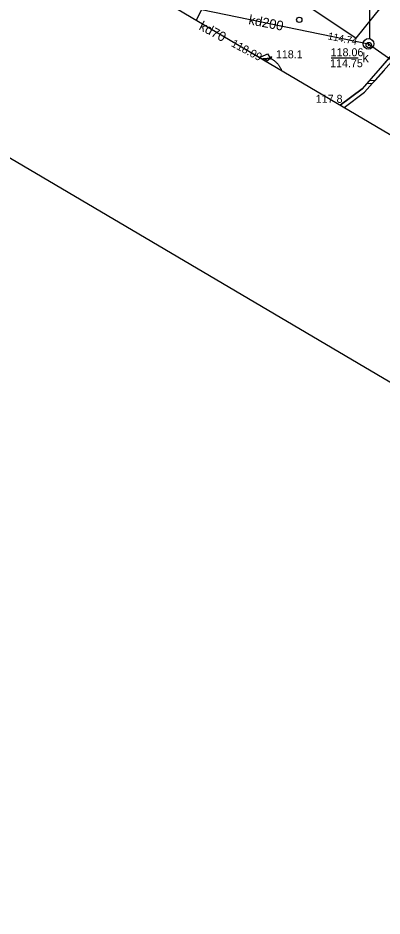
# Model space of a CAD drawing. Extents: x 6434771 to 6436222, y 5663454 to 5664782.
# Drawn here: x 6435067 to 6435101.2, y 5663812.9 to 5663897 of the extents above; entities that cross this region are included whole.
import ezdxf

# ---------------------------------------------------------------- set-up
doc = ezdxf.new("R2010")
doc.units = 0
for name, color, linetype in [('Warstwa 1', 7, 'Continuous'), ('Warstwa 13', 7, 'Continuous'), ('Warstwa 14', 7, 'Continuous'), ('Warstwa 15', 7, 'Continuous'), ('Warstwa 2', 7, 'Continuous'), ('Warstwa 20', 7, 'Continuous'), ('Warstwa 21', 7, 'Continuous'), ('Warstwa 34', 7, 'Continuous'), ('Warstwa 4', 7, 'Continuous'), ('Warstwa 5', 7, 'Continuous'), ('Warstwa 51', 7, 'Continuous'), ('Warstwa 6', 7, 'Continuous'), ('Warstwa 63', 7, 'Continuous'), ('Warstwa 7', 7, 'Continuous'), ('Warstwa 9', 7, 'Continuous')]:
    doc.layers.add(name, color=color, linetype=linetype)

msp = doc.modelspace()

# ---------------------------------------------------------------- linework, layer by layer
at = {"layer": 'Warstwa 1'}
msp.add_circle((6435093.416, 5663896.82), 0.25, dxfattribs=at)
at = {"layer": 'Warstwa 13'}
msp.add_circle((6435090.782, 5663893.309), 0.045, dxfattribs=at)
at = {"layer": 'Warstwa 14'}
msp.add_line((6435096.408, 5663893.254), (6435098.943, 5663893.254), dxfattribs=at)
msp.add_circle((6435099.928, 5663894.461), 0.045, dxfattribs=at)
msp.add_circle((6435099.928, 5663894.461), 0.045, dxfattribs=at)
msp.add_arc((6435090.061, 5663893.12), 0.045, 274.16951, 204.744, dxfattribs=at)
at = {"layer": 'Warstwa 15'}
msp.add_circle((6435099.899, 5663894.571), 0.5, dxfattribs=at)
at = {"layer": 'Warstwa 2'}
msp.add_lwpolyline([(6435083.773, 5663896.787), (6435088.328, 5663906.152), (6435089.508, 5663908.568), (6435089.701, 5663910.476), (6435086.979, 5663920.321)], dxfattribs=at)
at = {"layer": 'Warstwa 20'}
msp.add_lwpolyline([(6435090.702, 5663893.202), (6435090.665, 5663893.2), (6435090.628, 5663893.198), (6435090.591, 5663893.197), (6435090.554, 5663893.194), (6435090.517, 5663893.192), (6435090.48, 5663893.189), (6435090.443, 5663893.187), (6435090.406, 5663893.184), (6435090.369, 5663893.181), (6435090.332, 5663893.178), (6435090.296, 5663893.175), (6435090.259, 5663893.172), (6435090.222, 5663893.168), (6435090.185, 5663893.165), (6435090.148, 5663893.161), (6435090.112, 5663893.157), (6435090.075, 5663893.153), (6435090.038, 5663893.148), (6435090.002, 5663893.144), (6435089.965, 5663893.139), (6435089.957, 5663893.138)], dxfattribs=at)
at = {"layer": 'Warstwa 21'}
msp.add_lwpolyline([(6435090.313, 5663892.929), (6435090.323, 5663892.935), (6435090.379, 5663892.971), (6435090.433, 5663893.008), (6435090.489, 5663893.046), (6435090.542, 5663893.084), (6435090.596, 5663893.123), (6435090.649, 5663893.162), (6435090.702, 5663893.202)], dxfattribs=at)
at = {"layer": 'Warstwa 34'}
for points in [[(6435090.313, 5663892.929), (6435090.323, 5663892.935), (6435090.379, 5663892.971), (6435090.433, 5663893.008), (6435090.489, 5663893.046), (6435090.542, 5663893.084), (6435090.596, 5663893.123), (6435090.649, 5663893.162), (6435090.702, 5663893.202)], [(6435090.702, 5663893.202), (6435090.754, 5663893.178), (6435090.807, 5663893.153), (6435090.859, 5663893.126), (6435090.909, 5663893.097), (6435090.959, 5663893.066), (6435091.009, 5663893.035), (6435091.056, 5663893.001), (6435091.103, 5663892.967), (6435091.148, 5663892.931), (6435091.194, 5663892.893), (6435091.237, 5663892.854), (6435091.279, 5663892.814), (6435091.32, 5663892.773), (6435091.36, 5663892.73), (6435091.398, 5663892.686), (6435091.436, 5663892.642), (6435091.471, 5663892.595), (6435091.506, 5663892.548), (6435091.538, 5663892.5), (6435091.57, 5663892.451), (6435091.6, 5663892.401), (6435091.628, 5663892.349), (6435091.655, 5663892.298), (6435091.68, 5663892.246), (6435091.703, 5663892.192), (6435091.726, 5663892.138), (6435091.746, 5663892.083), (6435091.746, 5663892.083)]]:
    msp.add_lwpolyline(points, dxfattribs=at)
at = {"layer": 'Warstwa 4'}
msp.add_circle((6435099.928, 5663894.461), 0.25, dxfattribs=at)
at = {"layer": 'Warstwa 5'}
for p, q in [((6435083.773, 5663896.787), (6435088.328, 5663906.152)), ((6435083.773, 5663896.787), (6435088.328, 5663906.152)), ((6435101.012, 5663892.302), (6435102.712, 5663894.264)), ((6435089.819, 5663893.351), (6435090.032, 5663893.437)), ((6435090.032, 5663893.437), (6435090.242, 5663893.532)), ((6435090.242, 5663893.532), (6435090.447, 5663893.636)), ((6435090.447, 5663893.636), (6435090.702, 5663893.202)), ((6435089.68, 5663893.302), (6435089.819, 5663893.351)), ((6435090.702, 5663893.202), (6435090.754, 5663893.178)), ((6435090.754, 5663893.178), (6435090.807, 5663893.153)), ((6435090.807, 5663893.153), (6435090.859, 5663893.126)), ((6435090.859, 5663893.126), (6435090.909, 5663893.097)), ((6435090.909, 5663893.097), (6435090.959, 5663893.066)), ((6435090.959, 5663893.066), (6435091.009, 5663893.035)), ((6435091.009, 5663893.035), (6435091.056, 5663893.001)), ((6435091.056, 5663893.001), (6435091.103, 5663892.967)), ((6435091.103, 5663892.967), (6435091.148, 5663892.931)), ((6435091.148, 5663892.931), (6435091.194, 5663892.893)), ((6435091.194, 5663892.893), (6435091.237, 5663892.854)), ((6435091.237, 5663892.854), (6435091.279, 5663892.814)), ((6435091.279, 5663892.814), (6435091.32, 5663892.773)), ((6435091.32, 5663892.773), (6435091.36, 5663892.73)), ((6435091.36, 5663892.73), (6435091.398, 5663892.686)), ((6435091.398, 5663892.686), (6435091.436, 5663892.642)), ((6435091.436, 5663892.642), (6435091.471, 5663892.595)), ((6435091.471, 5663892.595), (6435091.506, 5663892.548)), ((6435091.506, 5663892.548), (6435091.538, 5663892.5)), ((6435091.538, 5663892.5), (6435091.57, 5663892.451)), ((6435091.57, 5663892.451), (6435091.6, 5663892.401)), ((6435091.6, 5663892.401), (6435091.628, 5663892.349)), ((6435091.628, 5663892.349), (6435091.655, 5663892.298)), ((6435091.655, 5663892.298), (6435091.68, 5663892.246)), ((6435091.68, 5663892.246), (6435091.703, 5663892.192)), ((6435091.703, 5663892.192), (6435091.726, 5663892.138)), ((6435091.726, 5663892.138), (6435091.746, 5663892.083)), ((6435091.746, 5663892.083), (6435091.746, 5663892.083)), ((6435100.028, 5663891.167), (6435101.012, 5663892.302)), ((6435099.318, 5663890.348), (6435099.78, 5663890.881)), ((6435099.78, 5663890.881), (6435100.028, 5663891.167)), ((6435097.256, 5663888.831), (6435099.318, 5663890.348))]:
    msp.add_line(p, q, dxfattribs=at)
at = {"layer": 'Warstwa 51'}
for points in [[(6435107.544, 5663899.839), (6435099.318, 5663890.348), (6435097.256, 5663888.831)], [(6435099.534, 5663890.035), (6435105.587, 5663896.843), (6435107.923, 5663899.764)], [(6435099.78, 5663890.881), (6435100.257, 5663890.849)], [(6435100.028, 5663891.167), (6435100.51, 5663891.134)], [(6435097.618, 5663888.618), (6435099.534, 5663890.035)]]:
    msp.add_lwpolyline(points, dxfattribs=at)
at = {"layer": 'Warstwa 6'}
msp.add_circle((6435099.928, 5663894.461), 0.045, dxfattribs=at)
at = {"layer": 'Warstwa 63'}
msp.add_line((6435100, 5663905), (6435100, 5663895), dxfattribs=at)
for points in [[(6434770.578, 5664058.35), (6435197.816, 5664782.406), (6436221.837, 5664178.169), (6435794.599, 5663454.114)], [(6435677.2, 5663546.629), (6436084.093, 5664236.205), (6435222.122, 5664744.822), (6434815.229, 5664055.245)]]:
    msp.add_lwpolyline(points, close=True, dxfattribs=at)
at = {"layer": 'Warstwa 7'}
for points in [[(6435115.769, 5663916.721), (6435114.085, 5663917.584), (6435113.932, 5663917.043), (6435102.384, 5663899.932), (6435102.115, 5663899.46), (6435101.843, 5663899.008), (6435098.705, 5663895.096), (6435077.564, 5663909.182)], [(6435080.899, 5663898.483), (6435099.899, 5663894.571), (6435104.272, 5663891.498)], [(6435088.971, 5663893.72), (6435090.061, 5663893.12)]]:
    msp.add_lwpolyline(points, dxfattribs=at)
at = {"layer": 'Warstwa 9'}
for p, q in [((6435089.819, 5663893.351), (6435090.032, 5663893.437)), ((6435090.032, 5663893.437), (6435090.242, 5663893.532)), ((6435090.242, 5663893.532), (6435090.447, 5663893.636)), ((6435090.447, 5663893.636), (6435090.702, 5663893.202)), ((6435089.68, 5663893.302), (6435089.819, 5663893.351)), ((6435089.957, 5663893.138), (6435089.965, 5663893.139)), ((6435089.965, 5663893.139), (6435090.002, 5663893.144)), ((6435090.002, 5663893.144), (6435090.038, 5663893.148)), ((6435090.038, 5663893.148), (6435090.075, 5663893.153)), ((6435090.075, 5663893.153), (6435090.112, 5663893.157)), ((6435090.112, 5663893.157), (6435090.148, 5663893.161)), ((6435090.148, 5663893.161), (6435090.185, 5663893.165)), ((6435090.185, 5663893.165), (6435090.222, 5663893.168)), ((6435090.222, 5663893.168), (6435090.259, 5663893.172)), ((6435090.224, 5663893.169), (6435090.328, 5663892.938)), ((6435090.259, 5663893.172), (6435090.296, 5663893.175)), ((6435090.296, 5663893.175), (6435090.332, 5663893.178)), ((6435090.332, 5663893.178), (6435090.369, 5663893.181)), ((6435090.369, 5663893.181), (6435090.406, 5663893.184)), ((6435090.406, 5663893.184), (6435090.443, 5663893.187)), ((6435090.443, 5663893.187), (6435090.48, 5663893.189)), ((6435090.48, 5663893.189), (6435090.517, 5663893.192)), ((6435090.517, 5663893.192), (6435090.554, 5663893.194)), ((6435090.554, 5663893.194), (6435090.591, 5663893.197)), ((6435090.591, 5663893.197), (6435090.628, 5663893.198)), ((6435090.628, 5663893.198), (6435090.665, 5663893.2)), ((6435090.665, 5663893.2), (6435090.702, 5663893.202)), ((6435100.511, 5663891.133), (6435101.388, 5663892.121)), ((6435100.257, 5663890.849), (6435100.511, 5663891.133)), ((6435097.618, 5663888.618), (6435099.534, 5663890.035)), ((6435099.534, 5663890.035), (6435100.257, 5663890.849))]:
    msp.add_line(p, q, dxfattribs=at)
msp.add_lwpolyline([(6435090.313, 5663892.929), (6435090.323, 5663892.935), (6435090.379, 5663892.971), (6435090.433, 5663893.008), (6435090.489, 5663893.046), (6435090.542, 5663893.084), (6435090.596, 5663893.123), (6435090.649, 5663893.162), (6435090.702, 5663893.202), (6435090.665, 5663893.2), (6435090.628, 5663893.198), (6435090.591, 5663893.197), (6435090.554, 5663893.194), (6435090.517, 5663893.192), (6435090.48, 5663893.189), (6435090.443, 5663893.187), (6435090.406, 5663893.184), (6435090.369, 5663893.181), (6435090.332, 5663893.178), (6435090.296, 5663893.175), (6435090.259, 5663893.172), (6435090.222, 5663893.168), (6435090.185, 5663893.165), (6435090.148, 5663893.161), (6435090.112, 5663893.157), (6435090.075, 5663893.153), (6435090.038, 5663893.148), (6435090.002, 5663893.144), (6435089.965, 5663893.139), (6435089.957, 5663893.138)], dxfattribs=at)

# ---------------------------------------------------------------- texts
at = {"layer": 'Warstwa 13'}
for s, p in [('118.1', (6435091.221, 5663893.216)), ('117.8', (6435094.956, 5663889.045))]:
    msp.add_text(s, height=0.75, dxfattribs=at).set_placement(p)
at = {"layer": 'Warstwa 14'}
for s, height, rotation, p in [('114.74', 0.675, 348.99432, (6435096.053, 5663894.996)), ('118.09', 0.75, 331.85715, (6435086.966, 5663894.378))]:
    msp.add_text(s, height=height, rotation=rotation, dxfattribs=at).set_placement(p)
msp.add_text('114.75', height=0.75, dxfattribs=at).set_placement((6435096.302, 5663892.383))
at = {"layer": 'Warstwa 5'}
msp.add_text('k', height=0.9, dxfattribs=at).set_placement((6435099.329, 5663892.843))
at = {"layer": 'Warstwa 6'}
msp.add_text('118.06', height=0.75, dxfattribs=at).set_placement((6435096.353, 5663893.407))
at = {"layer": 'Warstwa 7'}
for s, rotation, p in [('kd200', 349.05735, (6435088.612, 5663896.417)), ('kd70', 331.85715, (6435083.944, 5663895.958))]:
    msp.add_text(s, height=0.9, rotation=rotation, dxfattribs=at).set_placement(p)

doc.saveas('drawing.dxf')
